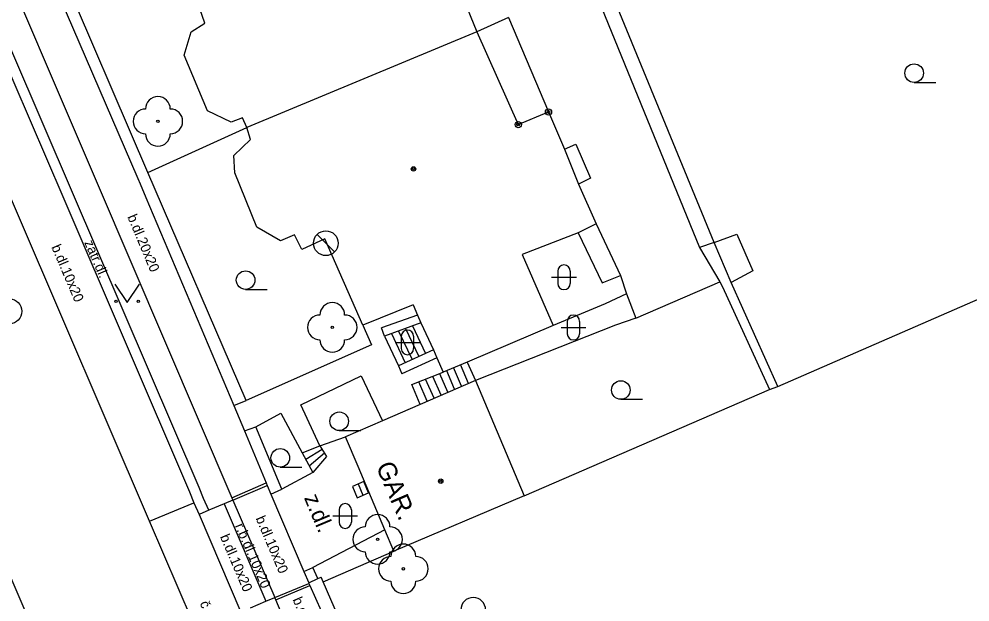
# Model space of a CAD drawing. Extents: x -600391 to -599491, y -1160176 to -1159402.
# Drawn here: x -599902.02 to -599863.62, y -1160129.08 to -1160105.54 of the extents above; entities that cross this region are included whole.
import ezdxf

# ---------------------------------------------------------------- set-up
doc = ezdxf.new("R2010")
doc.units = 0
for name, color, linetype in [('Level 10', 7, 'Continuous'), ('Level 11', 7, 'Continuous'), ('Level 22', 7, 'Continuous'), ('Level 27', 7, 'Continuous'), ('Level 36', 7, 'Continuous'), ('Level 39', 7, 'Continuous'), ('Level 40', 7, 'Continuous'), ('Level 41', 7, 'Continuous'), ('Level 5', 7, 'Continuous'), ('Level 51', 7, 'Continuous'), ('Level 6', 7, 'Continuous'), ('Level 7', 7, 'Continuous'), ('Level 8', 7, 'Continuous')]:
    doc.layers.add(name, color=color, linetype=linetype)

msp = doc.modelspace()

# ---------------------------------------------------------------- linework, layer by layer
at = {"layer": 'Level 10'}
for points in [[(-599913.37, -1160082.13), (-599908.24, -1160094.15), (-599906.76, -1160097.56), (-599906.56, -1160097.98), (-599905.09, -1160101.49), (-599904.88, -1160101.95), (-599900.25, -1160112.71)], [(-599900.25, -1160112.71), (-599895.14, -1160124.63), (-599894.96, -1160125.07), (-599894.75, -1160125.54), (-599893.06, -1160129.49), (-599892.08, -1160131.73), (-599890.71, -1160134.94), (-599890.53, -1160135.39), (-599884.33, -1160149.82), (-599881.2, -1160157.1), (-599880.97, -1160157.62), (-599879.19, -1160161.76), (-599879.01, -1160162.2)], [(-599903.64, -1160125.12), (-599901.38, -1160130.37), (-599899.78, -1160134.07), (-599895.66, -1160143.63), (-599891.79, -1160152.66), (-599890.19, -1160156.4), (-599887.83, -1160161.91), (-599887.42, -1160162.82), (-599885.04, -1160168.39), (-599884.65, -1160169.3), (-599882.88, -1160173.45)]]:
    msp.add_lwpolyline(points, dxfattribs=at)
at = {"layer": 'Level 11'}
for points in [[(-599880.3, -1160164.15), (-599880.98, -1160162.53), (-599882.98, -1160157.87), (-599886.11, -1160150.57), (-599892.31, -1160136.14), (-599894.43, -1160131.2), (-599896.75, -1160125.82), (-599902.04, -1160113.48), (-599906.68, -1160102.7), (-599908.55, -1160098.32), (-599910.62, -1160093.45), (-599915.66, -1160081.71)], [(-599903.7, -1160100.87), (-599903.66, -1160100.96), (-599898.82, -1160112.26), (-599893.42, -1160124.88), (-599893.38, -1160124.97)], [(-599894.35, -1160125.37), (-599894.57, -1160124.9), (-599894.74, -1160124.46), (-599899.86, -1160112.54), (-599904.69, -1160101.3)], [(-599883.99, -1160101.52), (-599885.18, -1160102.02), (-599883.54, -1160106.05)], [(-599883.54, -1160106.05), (-599881.86, -1160109.8), (-599880.64, -1160109.29)], [(-599877.12, -1160117.62), (-599873.73, -1160116.15)], [(-599888.13, -1160117.9), (-599887.78, -1160118.69)], [(-599886.41, -1160118.03), (-599885.88, -1160119.17)], [(-599886.13, -1160117.93), (-599885.61, -1160119.05)], [(-599887.26, -1160118.34), (-599886.7, -1160119.54)], [(-599886.98, -1160118.24), (-599886.43, -1160119.42)], [(-599886.69, -1160118.14), (-599886.15, -1160119.29)], [(-599887.78, -1160118.69), (-599892.84, -1160120.94)], [(-599883.87, -1160120.25), (-599884.2, -1160119.49)], [(-599883.92, -1160119.39), (-599883.59, -1160120.13)], [(-599890.64, -1160121.12), (-599888.21, -1160119.95)], [(-599888.21, -1160119.95), (-599887.34, -1160121.76)], [(-599886.16, -1160120.3), (-599884.89, -1160119.8)], [(-599884.71, -1160120.61), (-599885.03, -1160119.86)], [(-599884.43, -1160120.49), (-599884.75, -1160119.74)], [(-599884.15, -1160120.37), (-599884.48, -1160119.61)], [(-599885.82, -1160121.1), (-599886.16, -1160120.3)], [(-599885.54, -1160120.97), (-599885.88, -1160120.19)], [(-599885.26, -1160120.85), (-599885.6, -1160120.08)], [(-599884.98, -1160120.73), (-599885.31, -1160119.97)], [(-599892.46, -1160122), (-599891.45, -1160121.45)], [(-599891.45, -1160121.45), (-599890.59, -1160123.06)], [(-599889.87, -1160122.78), (-599890.64, -1160121.12)], [(-599889.87, -1160122.78), (-599888.83, -1160122.41)], [(-599890.59, -1160123.06), (-599889.87, -1160122.78)], [(-599889.78, -1160122.92), (-599890.44, -1160123.32)], [(-599889.87, -1160122.78), (-599889.6, -1160123.2)], [(-599890.59, -1160123.06), (-599890.15, -1160123.85)], [(-599890.3, -1160123.58), (-599889.69, -1160123.06)], [(-599889.6, -1160123.2), (-599890.15, -1160123.85)], [(-599890.15, -1160123.85), (-599891.41, -1160124.53)], [(-599893.42, -1160124.88), (-599892.04, -1160124.27)], [(-599893.38, -1160124.97), (-599892, -1160124.37)], [(-599896.75, -1160125.82), (-599894.96, -1160125.07)], [(-599893.38, -1160124.97), (-599893.74, -1160125.12), (-599894.35, -1160125.37)], [(-599893.74, -1160125.12), (-599892.05, -1160129.05)], [(-599893.38, -1160124.97), (-599891.69, -1160128.9)], [(-599894.35, -1160125.37), (-599894.75, -1160125.54)], [(-599887.25, -1160126.17), (-599890.15, -1160127.69)], [(-599891.69, -1160128.9), (-599890.31, -1160128.33)], [(-599891.65, -1160128.99), (-599890.27, -1160128.42)], [(-599892.67, -1160129.32), (-599892.05, -1160129.05), (-599891.69, -1160128.9)], [(-599890.73, -1160131.15), (-599890.77, -1160131.06), (-599891.65, -1160128.99), (-599891.69, -1160128.9)]]:
    msp.add_lwpolyline(points, dxfattribs=at)
at = {"layer": 'Level 22'}
for centre in [(-599896.41, -1160109.67), (-599889.37, -1160117.99), (-599887.54, -1160126.55), (-599886.5, -1160127.74)]:
    msp.add_circle(centre, 0.05, dxfattribs=at)
for centre, start, end in [((-599896.41, -1160109.17), 0, 180), ((-599896.91, -1160109.67), 90, 270), ((-599895.91, -1160109.67), 270, 90), ((-599896.41, -1160110.17), 180, 0), ((-599889.37, -1160117.49), 0, 180), ((-599889.87, -1160117.99), 90, 270), ((-599888.87, -1160117.99), 270, 90), ((-599889.37, -1160118.49), 180, 0), ((-599887.54, -1160126.05), 0, 180), ((-599888.04, -1160126.55), 90, 270), ((-599887.04, -1160126.55), 270, 90), ((-599886.5, -1160127.24), 0, 180), ((-599887.54, -1160127.05), 180, 0), ((-599887, -1160127.74), 90, 270), ((-599886, -1160127.74), 270, 90), ((-599886.5, -1160128.24), 180, 0), ((-599883.68, -1160129.4), 0, 180)]:
    msp.add_arc(centre, 0.5, start, end, dxfattribs=at)
at = {"layer": 'Level 27'}
for p, q in [((-599889.277, -1160114.944), (-599889.984, -1160114.237)), ((-599888.329, -1160124.31), (-599888.131, -1160124.77))]:
    msp.add_line(p, q, dxfattribs=at)
msp.add_lwpolyline([(-599888.559, -1160124.41), (-599888.36, -1160124.869), (-599887.901, -1160124.67), (-599888.1, -1160124.211)], close=True, dxfattribs=at)
for centre in [(-599889.63, -1160114.59), (-599902.4, -1160117.34)]:
    msp.add_circle(centre, 0.5, dxfattribs=at)
at = {"layer": 'Level 36'}
for p, q in [((-599865.88, -1160108.095), (-599865.005, -1160108.095)), ((-599880.266, -1160115.716), (-599880.266, -1160116.216)), ((-599879.766, -1160115.716), (-599879.766, -1160116.216)), ((-599880.516, -1160115.966), (-599879.516, -1160115.966)), ((-599892.87, -1160116.455), (-599891.995, -1160116.455)), ((-599880.136, -1160117.996), (-599879.136, -1160117.996)), ((-599879.886, -1160117.746), (-599879.886, -1160118.246)), ((-599879.386, -1160117.746), (-599879.386, -1160118.246)), ((-599886.586, -1160118.346), (-599886.586, -1160118.846)), ((-599886.086, -1160118.346), (-599886.086, -1160118.846)), ((-599886.836, -1160118.596), (-599885.836, -1160118.596)), ((-599877.72, -1160120.895), (-599876.845, -1160120.895)), ((-599889.09, -1160122.155), (-599888.215, -1160122.155)), ((-599891.47, -1160123.635), (-599890.595, -1160123.635)), ((-599889.346, -1160125.606), (-599888.346, -1160125.606)), ((-599889.096, -1160125.356), (-599889.096, -1160125.856)), ((-599888.596, -1160125.356), (-599888.596, -1160125.856))]:
    msp.add_line(p, q, dxfattribs=at)
msp.add_lwpolyline([(-599898.15, -1160116.24), (-599897.65, -1160116.99), (-599897.15, -1160116.24)], dxfattribs=at)
for centre, radius in [((-599865.88, -1160107.72), 0.375), ((-599892.87, -1160116.08), 0.375), ((-599898.1, -1160116.94), 0.05), ((-599897.201, -1160116.94), 0.05), ((-599877.72, -1160120.52), 0.375), ((-599889.09, -1160121.78), 0.375), ((-599891.47, -1160123.26), 0.375)]:
    msp.add_circle(centre, radius, dxfattribs=at)
for centre, start, end in [((-599880.016, -1160115.716), 0, 180), ((-599880.016, -1160116.216), 180, 0), ((-599879.636, -1160117.746), 0, 180), ((-599886.336, -1160118.346), 0, 180), ((-599879.636, -1160118.246), 180, 0), ((-599886.336, -1160118.846), 180, 0), ((-599888.846, -1160125.356), 0, 180), ((-599888.846, -1160125.856), 180, 0)]:
    msp.add_arc(centre, 0.25, start, end, dxfattribs=at)
at = {"layer": 'Level 39'}
for centre, radius in [((-599880.64, -1160109.29), 0.125), ((-599880.64, -1160109.29), 0.0551), ((-599881.86, -1160109.8), 0.125), ((-599881.86, -1160109.8), 0.0551), ((-599886.09, -1160111.59), 0.09), ((-599886.09, -1160111.59), 0.0398), ((-599884.99, -1160124.2), 0.09), ((-599884.99, -1160124.2), 0.0398)]:
    msp.add_circle(centre, radius, dxfattribs=at)
at = {"layer": 'Level 5'}
for points in [[(-599894.52, -1160105.7), (-599894.72, -1160105.13)], [(-599895.07, -1160106.05), (-599894.52, -1160105.7)], [(-599882.25, -1160105.47), (-599883.54, -1160106.05)], [(-599882.25, -1160105.47), (-599880.64, -1160109.29)], [(-599895.35, -1160107), (-599895.07, -1160106.05)], [(-599883.54, -1160106.05), (-599892.82, -1160109.91)], [(-599894.41, -1160109.24), (-599895.35, -1160107)], [(-599893.45, -1160109.7), (-599894.41, -1160109.24)], [(-599892.99, -1160109.52), (-599893.45, -1160109.7)], [(-599892.82, -1160109.91), (-599892.99, -1160109.52)], [(-599880.64, -1160109.29), (-599880, -1160110.79)], [(-599892.67, -1160110.4), (-599892.82, -1160109.91)], [(-599893.35, -1160111.05), (-599892.67, -1160110.4)], [(-599893.3, -1160111.75), (-599893.35, -1160111.05)], [(-599880, -1160110.79), (-599879.43, -1160112.2)], [(-599892.41, -1160113.94), (-599893.3, -1160111.75)], [(-599879.43, -1160112.2), (-599878.72, -1160113.81)], [(-599878.72, -1160113.81), (-599879.44, -1160114.17)], [(-599891.46, -1160114.5), (-599892.41, -1160113.94)], [(-599879.44, -1160114.17), (-599881.71, -1160115.05)], [(-599890.89, -1160114.25), (-599891.46, -1160114.5)], [(-599890.6, -1160114.85), (-599890.89, -1160114.25)], [(-599889.67, -1160114.41), (-599890.6, -1160114.85)], [(-599888.13, -1160117.9), (-599889.67, -1160114.41)], [(-599881.71, -1160115.05), (-599880.45, -1160117.92)], [(-599886.11, -1160117.08), (-599888.13, -1160117.9)], [(-599886.11, -1160117.08), (-599885.93, -1160117.49), (-599885.79, -1160117.81), (-599885.29, -1160118.9), (-599885.15, -1160119.22), (-599884.89, -1160119.8)], [(-599880.45, -1160117.92), (-599883.92, -1160119.39)], [(-599883.92, -1160119.39), (-599884.89, -1160119.8)], [(-599883.59, -1160120.13), (-599885.82, -1160121.1), (-599887.34, -1160121.76), (-599888.83, -1160122.41)], [(-599883.59, -1160120.13), (-599881.62, -1160124.79)], [(-599888.33, -1160123.61), (-599888.83, -1160122.41)], [(-599886.89, -1160127.03), (-599887.25, -1160126.17), (-599888.33, -1160123.61)], [(-599881.62, -1160124.79), (-599886.89, -1160127.03)]]:
    msp.add_lwpolyline(points, dxfattribs=at)
at = {"layer": 'Level 51'}
for points in [[(-599878.89, -1160104.1), (-599874.54, -1160114.76)], [(-599873.95, -1160114.56), (-599878.35, -1160103.84)], [(-599880, -1160110.79), (-599879.54, -1160110.59)], [(-599879.54, -1160110.59), (-599878.94, -1160111.96)], [(-599878.94, -1160111.96), (-599879.43, -1160112.2)], [(-599871.38, -1160120.38), (-599853.44, -1160112.56)], [(-599878.72, -1160113.81), (-599877.73, -1160115.9)], [(-599879.44, -1160114.17), (-599878.48, -1160116.19)], [(-599873.95, -1160114.56), (-599874.54, -1160114.76)], [(-599873.95, -1160114.56), (-599873.04, -1160114.23)], [(-599873.26, -1160116.18), (-599873.95, -1160114.56)], [(-599873.04, -1160114.23), (-599872.39, -1160115.7)], [(-599874.54, -1160114.76), (-599873.73, -1160116.15), (-599873.62, -1160116.35)], [(-599872.39, -1160115.7), (-599873.26, -1160116.18)], [(-599878.48, -1160116.19), (-599877.73, -1160115.9)], [(-599877.73, -1160115.9), (-599877.49, -1160116.64)], [(-599873.62, -1160116.35), (-599871.72, -1160120.5)], [(-599871.38, -1160120.38), (-599873.26, -1160116.18)], [(-599877.49, -1160116.64), (-599878.35, -1160117.04)], [(-599877.49, -1160116.64), (-599877.12, -1160117.62)], [(-599878.35, -1160117.04), (-599880.45, -1160117.92)], [(-599877.12, -1160117.62), (-599877.94, -1160117.9)], [(-599877.94, -1160117.9), (-599883.59, -1160120.13)], [(-599881.62, -1160124.79), (-599871.72, -1160120.5)], [(-599871.72, -1160120.5), (-599871.38, -1160120.38)]]:
    msp.add_lwpolyline(points, dxfattribs=at)
at = {"layer": 'Level 6'}
msp.add_lwpolyline([(-599885.79, -1160117.81), (-599885.29, -1160118.9)], dxfattribs=at)
at = {"layer": 'Level 7'}
for points in [[(-599896.82, -1160111.73), (-599900.44, -1160103.29)], [(-599900.88, -1160103.48), (-599897.22, -1160111.97), (-599897.13, -1160112.19), (-599896.9, -1160112.74), (-599893.35, -1160121.15)], [(-599896.82, -1160111.73), (-599892.82, -1160109.91)], [(-599892.84, -1160120.94), (-599896.82, -1160111.73)], [(-599885.93, -1160117.49), (-599887.38, -1160118.01)], [(-599887.26, -1160118.34), (-599887.38, -1160118.01)], [(-599885.79, -1160117.81), (-599887.26, -1160118.34)], [(-599885.29, -1160118.9), (-599886.7, -1160119.54)], [(-599886.7, -1160119.54), (-599886.56, -1160119.86)], [(-599885.15, -1160119.22), (-599886.56, -1160119.86)], [(-599893.35, -1160121.15), (-599892.84, -1160120.94)], [(-599892.92, -1160122.17), (-599892.46, -1160122)], [(-599892.92, -1160122.17), (-599892.04, -1160124.27), (-599892, -1160124.37), (-599891.85, -1160124.72)], [(-599891.41, -1160124.53), (-599892.46, -1160122)], [(-599891.85, -1160124.72), (-599891.41, -1160124.53)], [(-599889.74, -1160128.26), (-599886.89, -1160127.03)], [(-599890.52, -1160127.85), (-599890.15, -1160127.69)], [(-599890.52, -1160127.85), (-599890.32, -1160128.3)], [(-599889.95, -1160128.13), (-599890.15, -1160127.69)], [(-599890.32, -1160128.3), (-599889.95, -1160128.13), (-599889.82, -1160128.08)], [(-599890.32, -1160128.3), (-599890.31, -1160128.33), (-599890.27, -1160128.42), (-599889.36, -1160130.46), (-599889.32, -1160130.55), (-599889.15, -1160130.93)], [(-599889.74, -1160128.26), (-599889.82, -1160128.08)], [(-599888.68, -1160130.71), (-599889.74, -1160128.26)]]:
    msp.add_lwpolyline(points, dxfattribs=at)
at = {"layer": 'Level 8'}
for points in [[(-599893.35, -1160121.15), (-599892.92, -1160122.17)], [(-599891.85, -1160124.72), (-599890.52, -1160127.85)]]:
    msp.add_lwpolyline(points, dxfattribs=at)

# ---------------------------------------------------------------- texts
at = {"layer": 'Level 40'}
for s, height, rotation, p in [('b.dl.20x20', 0.4, 292.7805, (-599897.65, -1160113.52)), ('zatr.dl.', 0.4, 293.3292, (-599899.39, -1160114.56)), ('b.dl.10x20', 0.4, 293.1381, (-599900.72, -1160114.74)), ('z.dl.', 0.65, 292.8179, (-599890.52, -1160124.87)), ('b.dl.10x20', 0.4, 293.1381, (-599892.47, -1160125.7)), ('r.b.dl.10x20', 0.39995, 293.1661, (-599893.31, -1160126)), ('b.dl.10x20', 0.4, 293.1381, (-599893.91, -1160126.44)), ('č.b.dl.10x20', 0.4, 293.1381, (-599894.73, -1160129.13)), ('b.dl.20x20', 0.4, 293.1377, (-599890.98, -1160128.98))]:
    msp.add_text(s, height=height, rotation=rotation, dxfattribs=at).set_placement(p)
at = {"layer": 'Level 41'}
msp.add_text('GAR.', height=0.75, rotation=293.3643, dxfattribs=at).set_placement((-599887.62, -1160123.6))

doc.saveas('drawing.dxf')
